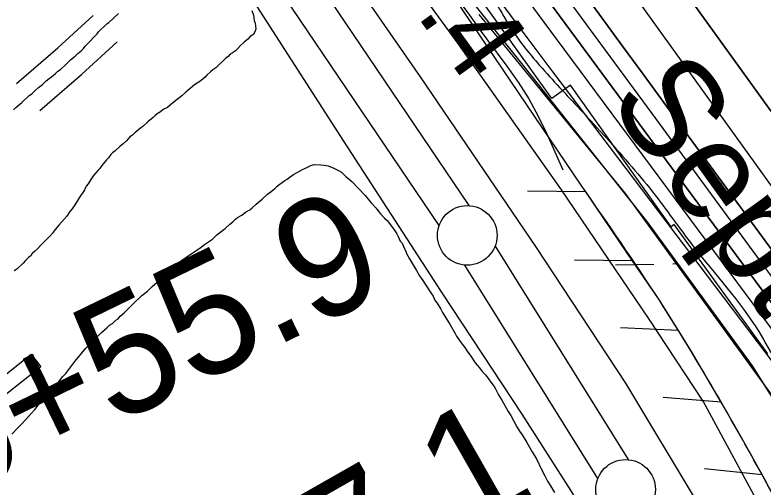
# Model space of a CAD drawing. Extents: x 3892998 to 3931244, y 278583 to 304547.
# Drawn here: x 3903286 to 3903914, y 299264 to 299660 of the extents above; entities that cross this region are included whole.
import ezdxf

# ---------------------------------------------------------------- set-up
doc = ezdxf.new("R2010")
doc.units = 0
for name, color, linetype in [('V-BLDG-OTLN', 7, 'Continuous'), ('V-LEVE-TOET', 7, 'Continuous'), ('V-RIVR-EDGE', 7, 'Continuous'), ('V-RIVR-IDEN', 7, 'Continuous'), ('V-RIVR-RANG', 7, 'Continuous'), ('V-ROAD-CNTR', 7, 'Continuous'), ('V-RRAP-FSHR', 7, 'Continuous'), ('V-RRAP-RVMT', 7, 'Continuous'), ('V-SITE-VEGE', 7, 'Continuous'), ('V-SURV-IDEN', 7, 'Continuous'), ('V-SURV-LINE', 7, 'Continuous'), ('V-TOPO-DPTH', 7, 'Continuous'), ('V-TOPO-MINR', 7, 'Continuous'), ('V-TOPO-WATR', 7, 'Continuous'), ('V-WETL-SWMP', 7, 'Continuous')]:
    doc.layers.add(name, color=color, linetype=linetype)

msp = doc.modelspace()

# ---------------------------------------------------------------- linework, layer by layer
at = {"layer": 'V-BLDG-OTLN'}
msp.add_lwpolyline([(3903307.98, 299365.12), (3903259.33, 299326.61), (3903251.04, 299337.08), (3903299.68, 299375.59)], close=True, dxfattribs=at)
at = {"layer": 'V-LEVE-TOET'}
for points in [[(3904185.91, 298551.55), (3904158.9, 298585.92), (3904094.91, 298678.22), (3904012.33, 298795.05), (3903911.03, 298928.35), (3903898.02, 298945.2), (3903891.54, 298955.28), (3903886.93, 298963.44), (3903877.73, 298981.65), (3903864.97, 299013.22), (3903832.82, 299095.27), (3903799.03, 299175.65), (3903786.64, 299201.52), (3903773.76, 299226.44), (3903752.97, 299260.99), (3903711.78, 299325.35), (3903644.63, 299427.19), (3903562.23, 299554.47), (3903497.42, 299654.85), (3903418.75, 299777.8), (3903332.49, 299901.35), (3903267, 299989.86), (3903188.27, 300109.48)], [(3903452.38, 299861.72), (3903533.95, 299741.58), (3903626.23, 299608.43), (3903723.1, 299466.18), (3903798.59, 299351.36), (3903858.65, 299251.06), (3903870.6, 299228.06), (3903879.29, 299207.96), (3903892.48, 299173.53), (3903903.74, 299137.24), (3903917.55, 299082.85), (3903924.21, 299055.19), (3903928.25, 299041.34), (3903933.25, 299028.43), (3903938.28, 299016.94), (3903944.72, 299004.48), (3903953.04, 298990.57), (3903964.64, 298974.22), (3904005.14, 298925.55), (3904070.78, 298846.54), (3904124.59, 298770.1), (3904171.62, 298713.72), (3904180.49, 298704.54)]]:
    msp.add_lwpolyline(points, dxfattribs=at)
at = {"layer": 'V-RIVR-EDGE'}
msp.add_spline([(3901800, 302280.75), (3901821.35, 302255.34), (3901852.83, 302218.35), (3901878.47, 302180.89), (3901907.49, 302131.77), (3901945.24, 302080.2), (3901978.64, 302034.47), (3902005.75, 302000.41), (3902060.94, 301932.77), (3902101.62, 301884.59), (3902148.1, 301829.11), (3902188.29, 301780.94), (3902273.02, 301676.32), (3902336.45, 301599.91), (3902373.23, 301550.29), (3902435.66, 301461.75), (3902481.16, 301400.45), (3902498.08, 301370.78), (3902573.59, 301268.61), (3902614.73, 301212.18), (3902639.89, 301174.72), (3902676.67, 301122.67), (3902702.33, 301090.07), (3902717.81, 301067.69), (3902729.44, 301058.92), (3902740.57, 301042.38), (3902748.78, 301020.99), (3902799.1, 300946.56), (3902823.28, 300904.74), (3902856.18, 300858.52), (3902877.48, 300828.85), (3902907.5, 300791.87), (3902952.98, 300723.76), (3902991.21, 300669.28), (3903039.12, 300603.11), (3903064.78, 300571.48), (3903083.18, 300547.64), (3903091.39, 300530.14), (3903107.84, 300506.3), (3903122.84, 300483.44), (3903163.5, 300427.49), (3903201.74, 300377.86), (3903235.14, 300335.05), (3903245.78, 300316.08), (3903281.58, 300261.11), (3903312.56, 300219.76), (3903345.46, 300170.63), (3903361.42, 300144.85), (3903395.3, 300097.17), (3903411.74, 300069.94), (3903428.65, 300032.02), (3903446.53, 299997.98), (3903470.24, 299963.44), (3903493.46, 299926.47), (3903530.23, 299871.51), (3903555.4, 299838.91), (3903589.29, 299796.09), (3903617.86, 299762.99), (3903644.98, 299729.9), (3903672.1, 299699.24), (3903702.08, 299649.63), (3903724.35, 299620.44), (3903758.25, 299583.45), (3903801.36, 299535.75), (3903821.21, 299511.9), (3903855.09, 299466.66), (3903910.27, 299394.65), (3903941.22, 299339.21), (3903956.21, 299315.86), (3903981.85, 299275.49), (3904009.44, 299236.08), (3904049.14, 299189.85), (3904076.74, 299156.27)], degree=3, dxfattribs=at)
at = {"layer": 'V-ROAD-CNTR'}
for points in [[(3903287.41, 299602.89), (3903322.1, 299632.81), (3903351.87, 299659.93)], [(3903307.01, 299580.17), (3903342, 299610.36), (3903372.07, 299637.75)]]:
    msp.add_lwpolyline(points, dxfattribs=at)
at = {"layer": 'V-RRAP-FSHR'}
for p, q in [((3903765.17, 299511.79), (3903716.35, 299512.6)), ((3903804.49, 299453.88), (3903755.67, 299454.59)), ((3903842.95, 299395.41), (3903794.18, 299397.77)), ((3903878.83, 299335.31), (3903830.16, 299339.35)), ((3903913.23, 299274.35), (3903864.66, 299279.36))]:
    msp.add_line(p, q, dxfattribs=at)
for points in [[(3903761.88, 299516.66), (3903475.7, 299940.11), (3903167.4, 300385.16), (3902753.44, 300988.31), (3902667.63, 301100.75), (3902525.91, 301307.13), (3902249.99, 301675.97), (3901864.85, 302188.15), (3901794.32, 302278.16)], [(3903675.37, 299660.78), (3903798.24, 299510.59), (3904059.77, 299150.43), (3904303.6, 298810.29), (3904598.47, 298381.98)], [(3903765.18, 299511.8), (3903761.88, 299516.66), (3903734.52, 299557.15)], [(3903804.49, 299453.88), (3903794.39, 299468.76), (3903765.18, 299511.8)], [(3903842.95, 299395.41), (3903826.91, 299420.87), (3903804.49, 299453.88)], [(3903878.83, 299335.31), (3903853.99, 299377.89), (3903842.95, 299395.41)], [(3903943.91, 299211.5), (3903939.13, 299223.33), (3903925.33, 299252.08), (3903913.19, 299274.33), (3903910.04, 299280.09), (3903894.98, 299307.13), (3903879.61, 299333.98), (3903878.83, 299335.31)]]:
    msp.add_lwpolyline(points, dxfattribs=at)
msp.add_spline([(3904740.13, 298066.04), (3904677.27, 298160.98), (3904560.49, 298322.41), (3904419.25, 298514.05), (3904337.92, 298630.66), (3904206.14, 298797.79), (3904078.62, 298966.69), (3904021.95, 299041.17), (3903983.1, 299102.95), (3903970.03, 299143.61), (3903955.28, 299182.43), (3903939.13, 299223.33), (3903910.04, 299280.09), (3903879.61, 299333.98), (3903826.91, 299420.87), (3903761.88, 299516.66)], degree=3, dxfattribs=at)
at = {"layer": 'V-RRAP-RVMT'}
for p, q in [((3903736.62, 299590.12), (3903651.96, 299708.83)), ((3903752.25, 299601.3), (3903736.62, 299590.12)), ((3903836.89, 299482.62), (3903752.25, 299601.3)), ((3903839.36, 299484.39), (3903836.89, 299482.62)), ((3903918.06, 299376.08), (3903839.36, 299484.39))]:
    msp.add_line(p, q, dxfattribs=at)
at = {"layer": 'V-SITE-VEGE'}
for points in [[(3903484.92, 299664.16), (3903486.33, 299660.06), (3903486.99, 299655.6), (3903487.7, 299653.36), (3903488.03, 299651.13), (3903488.36, 299648.54), (3903487.58, 299646.33), (3903486.05, 299643.76), (3903485.68, 299643.76), (3903483.44, 299642.32), (3903481.54, 299640.13), (3903478.54, 299637.59), (3903475.52, 299634.67), (3903473.26, 299632.11)], [(3903284.88, 299580.84), (3903286.77, 299582.66), (3903292.03, 299587.01), (3903298.06, 299592.84), (3903300.3, 299594.28), (3903303.32, 299597.2), (3903305.95, 299599.38), (3903309.33, 299601.91), (3903312.35, 299605.2), (3903314.97, 299607.01), (3903316.85, 299608.46), (3903320.23, 299611.36), (3903322.12, 299613.18), (3903324.36, 299614.63), (3903328.51, 299618.64), (3903330.39, 299620.08), (3903332.65, 299622.64), (3903336.78, 299625.91), (3903339.04, 299628.09), (3903341.68, 299630.27), (3903343.56, 299632.09), (3903345.08, 299634.29), (3903349.22, 299638.29), (3903352.62, 299641.94), (3903355.26, 299644.49), (3903356.4, 299646.32), (3903363.18, 299652.88), (3903365.05, 299653.96), (3903372.96, 299661.61)], [(3903473.26, 299632.11), (3903471.37, 299630.29), (3903468.75, 299628.48), (3903466.88, 299627.41), (3903464.99, 299625.59), (3903463.12, 299624.14), (3903454.83, 299616.12), (3903452.2, 299614.31), (3903450.32, 299612.49), (3903447.31, 299609.95), (3903445.8, 299608.12), (3903441.29, 299604.49), (3903436.79, 299601.6), (3903431.53, 299597.25), (3903429.65, 299595.43), (3903426.27, 299592.52), (3903418.38, 299586.35), (3903416.5, 299584.53)], [(3903416.5, 299584.53), (3903414.24, 299582.72), (3903410.5, 299580.93), (3903408.25, 299579.11), (3903405.62, 299577.31), (3903403.75, 299575.86), (3903402.24, 299574.4), (3903397.73, 299570.77), (3903393.59, 299566.77), (3903391.72, 299565.68), (3903389.83, 299563.86), (3903386.83, 299561.32), (3903384.94, 299559.5), (3903382.69, 299558.05), (3903379.68, 299554.77), (3903377.04, 299552.22), (3903374.04, 299550.05), (3903370.27, 299546.41), (3903368.02, 299544.59), (3903366.51, 299543.14), (3903364.61, 299540.58), (3903363.1, 299538.75), (3903360.46, 299535.83), (3903358.94, 299534), (3903357.42, 299531.43), (3903355.91, 299529.98), (3903352.13, 299525.59), (3903349.85, 299522.3), (3903347.56, 299518.63), (3903346.05, 299516.8), (3903344.52, 299513.49), (3903342.99, 299510.92), (3903341.48, 299509.1), (3903339.96, 299506.9), (3903338.42, 299503.96), (3903335.77, 299500.3), (3903334.24, 299497.73), (3903332.35, 299495.54), (3903329.69, 299491.51), (3903322.89, 299483.84), (3903319.86, 299480.19), (3903317.97, 299477.63), (3903315.33, 299474.71), (3903313.44, 299472.89), (3903311.55, 299470.7), (3903307.78, 299467.05), (3903305.14, 299464.14), (3903302.51, 299461.96), (3903300.63, 299460.13), (3903299.48, 299458.3), (3903297.6, 299456.85), (3903294.97, 299454.3), (3903293.08, 299452.11), (3903287.8, 299447.01), (3903285.56, 299445.57)], [(3903310.84, 299338.21), (3903313.24, 299340.91), (3903321.24, 299350.18), (3903326.06, 299356.77), (3903328.85, 299359.47), (3903336.47, 299369.53), (3903345.68, 299380.75), (3903349.66, 299384.6), (3903352.86, 299388.08), (3903358.84, 299393.86), (3903363.22, 299397.7), (3903365.61, 299400.02), (3903367.99, 299401.54), (3903370.78, 299404.24), (3903372.76, 299405.38), (3903374.37, 299407.71), (3903377.94, 299410.4), (3903380.73, 299413.09), (3903385.12, 299417.72), (3903392.7, 299425.04), (3903397.46, 299428.5), (3903401.45, 299432.35), (3903407.42, 299437.74), (3903411.02, 299441.99), (3903416.2, 299446.6), (3903418.98, 299448.91), (3903426.93, 299455.05), (3903430.5, 299457.34), (3903436.45, 299461.55), (3903441.21, 299464.61), (3903445.18, 299467.68), (3903451.92, 299472.27), (3903455.51, 299475.74), (3903460.28, 299479.58), (3903462.65, 299481.21), (3903466.49, 299484.82), (3903469.03, 299486.88), (3903471.61, 299489.31), (3903472.91, 299490.24), (3903476.57, 299492.24), (3903479.75, 299494.94), (3903483.32, 299496.84), (3903485.3, 299498.37), (3903488.57, 299501.63), (3903493.66, 299505.68), (3903498.04, 299509.92), (3903500.03, 299511.45), (3903503.9, 299514.57), (3903506, 299516.45), (3903507.64, 299517.72), (3903510.76, 299519.9), (3903512.75, 299521.43), (3903514.73, 299522.58), (3903517.11, 299524.49), (3903519.89, 299526.41), (3903521.87, 299527.55), (3903527.42, 299530.59), (3903529.97, 299531.89), (3903534.53, 299534), (3903537.29, 299534.74), (3903542.77, 299534.65), (3903545.51, 299534.21), (3903549.03, 299533.76), (3903553.7, 299531.72), (3903557.59, 299529.69), (3903560.31, 299528.47), (3903563.78, 299524.88), (3903568.8, 299520.48), (3903579.98, 299508.92), (3903584.97, 299502.56), (3903589.21, 299498.18), (3903591.51, 299495), (3903593.05, 299493.41), (3903596.13, 299489.83), (3903598.44, 299487.83), (3903603.05, 299481.87), (3903604.96, 299479.09), (3903606.49, 299476.71), (3903607.63, 299474.34), (3903609.52, 299470.39), (3903611.06, 299468.79), (3903612.94, 299464.05), (3903614.08, 299462.07), (3903614.84, 299460.1), (3903615.98, 299458.12), (3903617.12, 299455.75), (3903623.22, 299445.84), (3903625.5, 299441.49), (3903628.57, 299437.52), (3903630.48, 299434.35), (3903635.06, 299427.21), (3903636.97, 299424.43), (3903638.87, 299420.48), (3903640.41, 299418.5), (3903643.45, 299413.35), (3903644.98, 299410.58), (3903651.46, 299400.27), (3903655.66, 299393.14), (3903656.79, 299390.77), (3903659.08, 299387.2), (3903661.39, 299384.03)], [(3903661.39, 299384.03), (3903663.69, 299381.24), (3903665.6, 299378.07), (3903668.67, 299374.1), (3903672.49, 299368.54), (3903675.95, 299364.17), (3903678.25, 299361), (3903680.95, 299358.21), (3903683.64, 299355.02), (3903685.55, 299352.25), (3903688.23, 299348.67), (3903689.38, 299346.69), (3903690.51, 299344.32), (3903692.04, 299341.55), (3903694.71, 299337.19), (3903700.03, 299327.69), (3903702.33, 299324.12), (3903707.26, 299314.63), (3903709.55, 299311.06), (3903711.85, 299307.89), (3903715.67, 299301.55), (3903720.24, 299293.62), (3903724.05, 299287.29), (3903727.84, 299279.38), (3903730.88, 299273.45), (3903733.16, 299269.1), (3903735.44, 299265.14), (3903738.88, 299259.59)], [(3903283.68, 299308.47), (3903288.47, 299313.88), (3903291.66, 299316.96), (3903295.25, 299320.83), (3903299.65, 299325.85), (3903302.85, 299329.32), (3903306.05, 299333.19), (3903310.84, 299338.21)]]:
    msp.add_lwpolyline(points, dxfattribs=at)
at = {"layer": 'V-SURV-LINE'}
for points in [[(3903343.23, 299979.69), (3903666.95, 299500.32)], [(3903642.09, 299483.54), (3903318.36, 299962.91)], [(3903689, 299466.36), (3903800.75, 299287.15)], [(3903775.3, 299271.26), (3903663.55, 299450.47)]]:
    msp.add_lwpolyline(points, dxfattribs=at)
for centre in [(3903665.7, 299475.38), (3903798.6, 299262.24)]:
    msp.add_circle(centre, 25, dxfattribs=at)
at = {"layer": 'V-TOPO-DPTH'}
for points in [[(3904289.87, 299063.95), (3904219.81, 299162.76), (3904180, 299218.76), (3904140.11, 299274.69), (3904100.09, 299330.54), (3904059.99, 299386.32), (3903836.19, 299696.81), (3903818.34, 299721.57), (3903800.48, 299746.32), (3903782.6, 299771.06), (3903764.72, 299795.79), (3903410.73, 300285.12)], [(3904289.87, 299063.95), (3904219.81, 299162.76), (3904180, 299218.76), (3904140.11, 299274.69), (3904100.09, 299330.54), (3904059.99, 299386.32), (3903836.19, 299696.81), (3903818.34, 299721.57), (3903800.48, 299746.32), (3903782.6, 299771.06), (3903764.72, 299795.79), (3903410.73, 300285.12)], [(3903362.23, 300259.61), (3903633.35, 299864.88), (3903651.7, 299838.23), (3903670.09, 299811.61), (3903688.54, 299785.04), (3903707.04, 299758.5), (3903739.16, 299712.52), (3903741.64, 299708.99), (3903744.13, 299705.48), (3903746.65, 299701.99), (3903749.17, 299698.5), (3903778.74, 299658.01), (3903796.07, 299634.3), (3903813.41, 299610.59), (3903830.76, 299586.88), (3903848.12, 299563.19), (3904216.97, 299060.09), (3904233.32, 299037.7), (3904249.6, 299015.25), (3904265.78, 298992.74), (3904281.9, 298970.17)], [(3904281.9, 298970.17), (3904265.78, 298992.74), (3904249.6, 299015.25), (3904233.32, 299037.7), (3904216.97, 299060.09), (3903848.12, 299563.19), (3903830.76, 299586.88), (3903813.41, 299610.59), (3903796.07, 299634.3), (3903778.74, 299658.01), (3903749.17, 299698.5), (3903746.65, 299701.99), (3903744.13, 299705.48), (3903741.64, 299708.99), (3903739.16, 299712.52), (3903707.04, 299758.5), (3903688.54, 299785.04), (3903670.09, 299811.61), (3903651.7, 299838.23), (3903633.35, 299864.88), (3903362.23, 300259.61)], [(3903550.77, 300036.5), (3903594.59, 299974.03), (3903638.58, 299911.68), (3903682.68, 299849.41), (3903727.46, 299786.39), (3903749.3, 299755.72), (3903771.16, 299725.07), (3903793.09, 299694.47), (3903815.05, 299663.89), (3903948.66, 299478.2), (3904002.4, 299403.6), (3904056.19, 299329.03), (3904110.06, 299254.52), (3904163.99, 299180.05), (3904234.56, 299082.7), (3904253.21, 299056.91), (3904271.82, 299031.09), (3904290.36, 299005.22)], [(3903550.77, 300036.5), (3903594.59, 299974.03), (3903638.58, 299911.68), (3903682.68, 299849.41), (3903727.46, 299786.39), (3903749.3, 299755.72), (3903771.16, 299725.07), (3903793.09, 299694.47), (3903815.05, 299663.89), (3903948.66, 299478.2), (3904002.4, 299403.6), (3904056.19, 299329.03), (3904110.06, 299254.52), (3904163.99, 299180.05), (3904234.56, 299082.7), (3904253.21, 299056.91), (3904271.82, 299031.09), (3904290.36, 299005.22)], [(3904494.55, 298624.4), (3904246.12, 298976.12), (3904237.48, 298988.29), (3904228.79, 299000.42), (3904220.03, 299012.5), (3904211.23, 299024.55), (3904113.17, 299157.95), (3904055.28, 299236.66), (3903997.35, 299315.33), (3903939.37, 299393.97), (3903881.34, 299472.58), (3903743.18, 299659.62), (3903732.38, 299674.38), (3903721.68, 299689.21), (3903711.12, 299704.15), (3903700.65, 299719.14), (3903490.12, 300023.83)]]:
    msp.add_lwpolyline(points, dxfattribs=at)
at = {"layer": 'V-TOPO-MINR'}
for points in [[(3903410.73, 300285.12), (3903764.72, 299795.79), (3903782.6, 299771.06), (3903800.48, 299746.32), (3903818.34, 299721.57), (3903836.19, 299696.81), (3904059.99, 299386.32), (3904100.09, 299330.54), (3904140.11, 299274.69), (3904180, 299218.76), (3904219.81, 299162.76), (3904289.87, 299063.95)], [(3903362.23, 300259.61), (3903633.35, 299864.88), (3903651.7, 299838.23), (3903670.09, 299811.61), (3903688.54, 299785.04), (3903707.04, 299758.5), (3903739.16, 299712.52), (3903741.64, 299708.99), (3903744.13, 299705.48), (3903746.65, 299701.99), (3903749.17, 299698.5), (3903778.74, 299658.01), (3903796.07, 299634.3), (3903813.41, 299610.59), (3903830.76, 299586.88), (3903848.12, 299563.19), (3904216.97, 299060.09), (3904233.32, 299037.7), (3904249.6, 299015.25), (3904265.78, 298992.74), (3904281.9, 298970.17)], [(3903332.73, 300229.75), (3903681.47, 299722.51), (3903695.91, 299701.76), (3903710.5, 299681.11), (3903725.31, 299660.62), (3903740.27, 299640.25), (3904011.77, 299274.59), (3904046.44, 299227.83), (3904081.06, 299181.03), (3904115.61, 299134.18), (3904150.12, 299087.3), (3904208.54, 299007.79), (3904213.78, 299000.62), (3904218.98, 298993.43), (3904224.14, 298986.21), (3904229.27, 298978.96), (3904571.08, 298493.02)], [(3903500.59, 300032.84), (3903546.8, 299965.56), (3903593.17, 299898.4), (3903639.65, 299831.31), (3903719.88, 299715.81), (3903726.36, 299706.56), (3903732.89, 299697.34), (3903739.5, 299688.17), (3903746.15, 299679.04), (3903820.65, 299577.62), (3903864.59, 299517.8), (3903908.53, 299457.98), (3903952.47, 299398.16), (3903996.41, 299338.34), (3904214.04, 299042.03), (3904226.56, 299024.89), (3904239.02, 299007.71), (3904251.39, 298990.47), (3904263.71, 298973.19), (3904417.84, 298755.75)], [(3903550.77, 300036.5), (3903594.59, 299974.03), (3903638.58, 299911.68), (3903682.68, 299849.41), (3903727.46, 299786.39), (3903749.3, 299755.72), (3903771.16, 299725.07), (3903793.09, 299694.47), (3903815.05, 299663.89), (3903948.66, 299478.2), (3904002.4, 299403.6), (3904056.19, 299329.03), (3904110.06, 299254.52), (3904163.99, 299180.05), (3904234.56, 299082.7), (3904253.21, 299056.91), (3904271.82, 299031.09), (3904290.36, 299005.22)], [(3903490.12, 300023.83), (3903700.65, 299719.14), (3903711.12, 299704.15), (3903721.68, 299689.21), (3903732.38, 299674.38), (3903743.18, 299659.62), (3903881.34, 299472.58), (3903939.37, 299393.97), (3903997.35, 299315.33), (3904055.28, 299236.66), (3904113.17, 299157.95), (3904211.23, 299024.55), (3904220.03, 299012.5), (3904228.79, 299000.42), (3904237.48, 298988.29), (3904246.12, 298976.12), (3904494.55, 298624.4)], [(3903653.29, 299680.06), (3903662.74, 299666.71), (3903667.49, 299660.05), (3903672.27, 299653.42), (3903677.1, 299646.82), (3903681.97, 299640.25), (3903699, 299617.44), (3903708.44, 299603.87), (3903717.26, 299589.92), (3903725.13, 299575.42), (3903732.37, 299560.55), (3903745.9, 299530.25)]]:
    msp.add_lwpolyline(points, dxfattribs=at)
at = {"layer": 'V-TOPO-WATR'}
msp.add_lwpolyline([(3903457.93, 300008.17), (3903654.18, 299726.88), (3903674.4, 299698.25), (3903694.85, 299669.78), (3903715.63, 299641.55), (3903736.63, 299613.49), (3904135.48, 299086.92), (3904147.98, 299070.34), (3904160.45, 299053.72), (3904172.84, 299037.06), (3904185.19, 299020.35), (3904206.02, 298992.06), (3904207.9, 298989.47), (3904209.77, 298986.87), (3904211.61, 298984.25), (3904213.44, 298981.61), (3904268.23, 298901.62), (3904297.1, 298858.77)], dxfattribs=at)
at = {"layer": 'V-WETL-SWMP'}
for p, q in [((3903790.18, 299450.75), (3903822.18, 299451.31)), ((3903838.18, 299451.58), (3903842.09, 299451.65))]:
    msp.add_line(p, q, dxfattribs=at)
msp.add_lwpolyline([(3903932.07, 299209.53), (3903863.69, 299336.24), (3903818.33, 299404.95), (3903744.12, 299514.4), (3903658.65, 299635.49), (3903579.98, 299743.16), (3903579.69, 299747.97), (3903583.09, 299752.34), (3903593.09, 299754.02), (3903604.45, 299749.03), (3903620.79, 299732.87), (3903712.27, 299618.33), (3903817.11, 299485.84), (3903904.81, 299365.82), (3903970.6, 299260.95)], dxfattribs=at)

# ---------------------------------------------------------------- texts
at = {"layer": 'V-RIVR-IDEN'}
msp.add_text('September', height=83, rotation=305.68217, dxfattribs=at).set_placement((3903782.57, 299588.68))
at = {"layer": 'V-RIVR-RANG'}
msp.add_text('5.4', height=67, rotation=305.78833, dxfattribs=at).set_placement((3903592.94, 299701.57))
at = {"layer": 'V-SURV-IDEN'}
for s, rotation, p in [('1615+55.9', 25.93097, (3903031.06, 299151.31)), ('1618+07.1', 29.64813, (3903174.57, 298942.59))]:
    msp.add_text(s, height=100, rotation=rotation, dxfattribs=at).set_placement(p)

doc.saveas('drawing.dxf')
